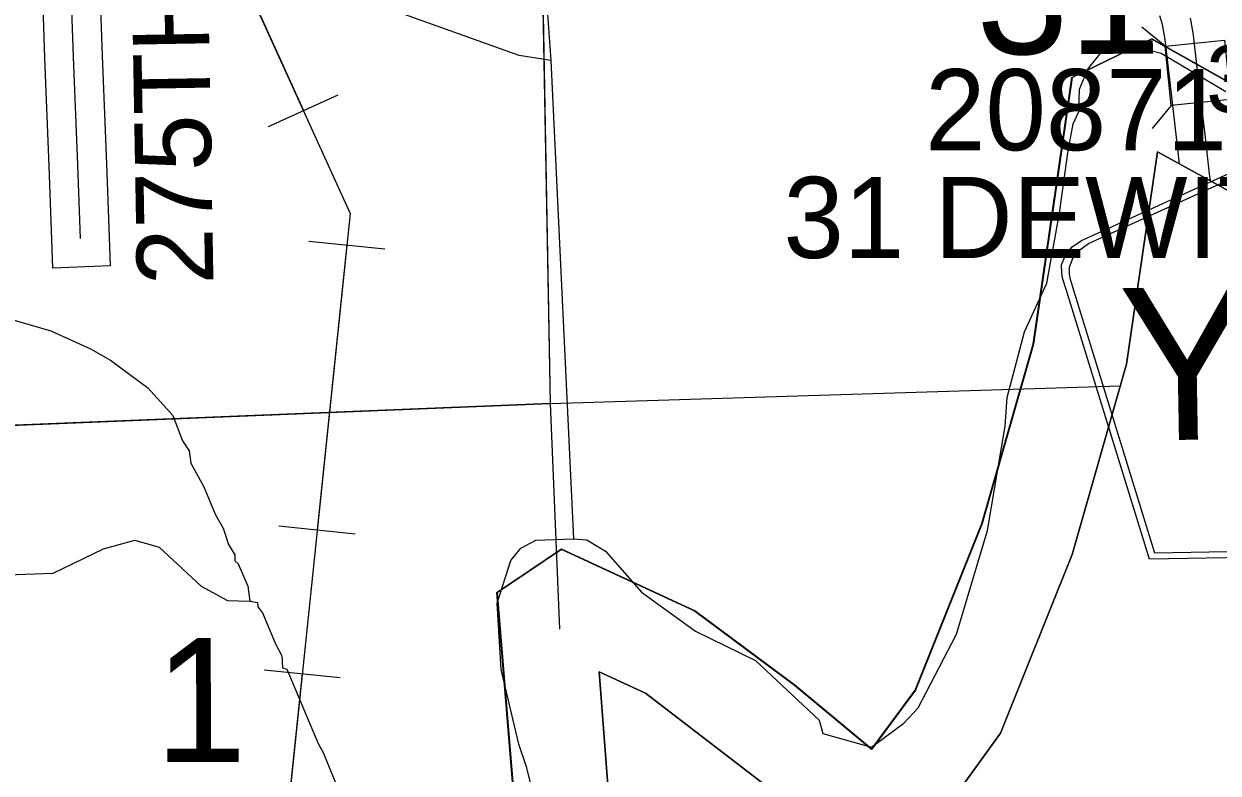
# Model space of a CAD drawing. Extents: x 128.7 to 185.5, y -21.4 to 12.6.
# Drawn here: x 151.816 to 153.067, y -13.541 to -12.756 of the extents above; entities that cross this region are included whole.
import ezdxf

# ---------------------------------------------------------------- set-up
doc = ezdxf.new("R2010")
doc.units = 0
for name, color, linetype in [('tdCoClipBndry', 7, 'Continuous'), ('tdCoCoBndry', 7, 'Continuous'), ('tdCoCoBndryPart', 7, 'Continuous'), ('tdCoHydroRiver', 7, 'Continuous'), ('tdCoPipe', 7, 'Continuous'), ('tdCoSecRdNmbr', 7, 'Continuous'), ('tdCoSecRdTxt', 7, 'Continuous'), ('tdCoSecRteBand', 7, 'Continuous'), ('tdCoSecRteCL', 7, 'Continuous'), ('tdCoSectLine', 7, 'Continuous'), ('tdCoSectLinePart', 7, 'Continuous'), ('tdCoSectNmbr', 7, 'Continuous'), ('tdCoShieldCoRte', 7, 'Continuous'), ('tdCoStrucSec', 7, 'Continuous'), ('tdCoStrucSecCoName', 7, 'Continuous'), ('tdCoStrucSecFHWANum', 7, 'Continuous'), ('tdCoSurfAsphalt', 7, 'Continuous'), ('tdCoSurfConc', 7, 'Continuous'), ('tdCoSurfGravel', 7, 'Continuous'), ('tdCoTwpBndryShd', 7, 'Continuous')]:
    doc.layers.add(name, color=color, linetype=linetype)

msp = doc.modelspace()

# ---------------------------------------------------------------- linework, layer by layer
at = {"layer": 'tdCoClipBndry'}
for points in [[(153.0892, -12.9375), (153.0034, -12.8903), (152.971, -13.1127), (152.914, -13.3122), (152.8388, -13.4994), (152.7787, -13.5823)], [(152.6614, -13.6067), (152.4671, -13.4574), (152.4186, -13.435), (152.4378, -13.6863)]]:
    msp.add_lwpolyline(points, dxfattribs=at)
at = {"layer": 'tdCoCoBndry'}
for p, q in [((152.9974, -12.772), (152.9141, -12.8123)), ((152.9141, -12.8123), (152.9974, -12.772)), ((153.1263, -12.8446), (152.9974, -12.772)), ((152.9974, -12.772), (153.1263, -12.8446)), ((152.9141, -12.8123), (152.8736, -13.0917)), ((152.8736, -13.0917), (152.9141, -12.8123)), ((152.8736, -13.0917), (152.8198, -13.2798)), ((152.8198, -13.2798), (152.8736, -13.0917)), ((152.8198, -13.2798), (152.7498, -13.4544)), ((152.7498, -13.4544), (152.8198, -13.2798)), ((152.3791, -13.3065), (152.3119, -13.3521)), ((152.3119, -13.3521), (152.3791, -13.3065)), ((152.5188, -13.371), (152.3791, -13.3065)), ((152.3791, -13.3065), (152.5188, -13.371)), ((152.3119, -13.3521), (152.3386, -13.6773)), ((152.3386, -13.6773), (152.3119, -13.3521)), ((152.6236, -13.449), (152.5188, -13.371)), ((152.5188, -13.371), (152.6236, -13.449)), ((152.7041, -13.5162), (152.6236, -13.449)), ((152.6236, -13.449), (152.7041, -13.5162)), ((152.7498, -13.4544), (152.7041, -13.5162)), ((152.7041, -13.5162), (152.7498, -13.4544))]:
    msp.add_line(p, q, dxfattribs=at)
for points in [[(152.3382, -13.6773), (152.3115, -13.3521), (152.3787, -13.3065), (152.5184, -13.371), (152.6232, -13.449), (152.7038, -13.5162), (152.7495, -13.4544), (152.8194, -13.2798), (152.8732, -13.0917), (152.9137, -12.8123), (152.997, -12.772), (153.126, -12.8446)], [(153.1263, -12.8446), (152.9974, -12.772), (152.9141, -12.8123), (152.8736, -13.0917), (152.8198, -13.2798), (152.7498, -13.4544), (152.7041, -13.5162), (152.6236, -13.449), (152.5188, -13.371), (152.3791, -13.3065), (152.3119, -13.3521), (152.3386, -13.6773)], [(153.1263, -12.8446), (152.9974, -12.772), (152.9141, -12.8123), (152.8736, -13.0917), (152.8198, -13.2798), (152.7498, -13.4544), (152.7041, -13.5162), (152.6236, -13.449), (152.5188, -13.371), (152.3791, -13.3065), (152.3119, -13.3521), (152.3386, -13.6773)], [(152.7787, -13.5823), (152.8388, -13.4994), (152.914, -13.3122), (152.971, -13.1127), (153.0034, -12.8903), (153.0892, -12.9375)], [(152.4378, -13.6863), (152.4186, -13.435), (152.4671, -13.4574), (152.6614, -13.6067)]]:
    msp.add_lwpolyline(points, dxfattribs=at)
at = {"layer": 'tdCoCoBndryPart'}
msp.add_lwpolyline([(152.3382, -13.6773), (152.3115, -13.3521), (152.3787, -13.3065), (152.5184, -13.371), (152.6232, -13.449), (152.7038, -13.5162), (152.7495, -13.4544), (152.8194, -13.2798), (152.8732, -13.0917), (152.9137, -12.8123), (152.997, -12.772), (153.0116, -12.7802)], dxfattribs=at)
at = {"layer": 'tdCoHydroRiver'}
for points in [[(152.3681, -12.7946), (152.3348, -12.7894), (151.2114, -12.3875)], [(152.359, -12.667), (152.3681, -12.7946), (152.3916, -13.2957)], [(152.3577, -13.5968), (152.343, -13.5357), (152.3343, -13.5107), (152.3158, -13.4325), (152.3118, -13.3631), (152.3261, -13.3185), (152.3367, -13.3055), (152.3522, -13.297), (152.3916, -13.2957), (152.4058, -13.2968), (152.4252, -13.3087), (152.463, -13.3516), (152.5196, -13.3923), (152.5822, -13.4233), (152.6491, -13.4857), (152.6527, -13.4998), (152.7037, -13.5139), (152.7376, -13.489), (152.7528, -13.4727), (152.7928, -13.3956), (152.8254, -13.2871), (152.8437, -13.1776), (152.8458, -13.1475), (152.864, -13.079), (152.8875, -13.0277), (152.9008, -12.9547), (152.9096, -12.8912), (152.9149, -12.861), (152.9208, -12.8482), (152.9216, -12.8245), (152.9303, -12.8037), (152.947, -12.7826), (152.961, -12.779), (152.98, -12.7799), (153.0071, -12.7869), (153.0748, -12.8271)], [(151.0456, -12.8462), (151.8443, -13.0777), (151.886, -13.0968), (151.9069, -13.1087), (151.9458, -13.1374), (151.972, -13.1664), (151.9824, -13.1929), (151.9891, -13.2037), (151.9911, -13.2163), (152.0046, -13.2411), (152.0167, -13.2707), (152.025, -13.2846), (152.0303, -13.3018), (152.037, -13.3126), (152.0372, -13.3189), (152.0405, -13.3219), (152.0508, -13.3453), (152.0529, -13.361), (152.0608, -13.3623), (152.061, -13.367), (152.0659, -13.3732), (152.0797, -13.4058), (152.0864, -13.4182), (152.0869, -13.4308), (152.0916, -13.4323), (152.1243, -13.5101), (152.1294, -13.5194), (152.1466, -13.5614)], [(151.7789, -13.3341), (151.8467, -13.3317), (151.8995, -13.3063), (151.9323, -13.2972), (151.9578, -13.3043), (152.0018, -13.3454), (152.0292, -13.3602), (152.0529, -13.361)]]:
    msp.add_lwpolyline(points, dxfattribs=at)
at = {"layer": 'tdCoPipe'}
for p, q in [((152.0723, -12.8637), (152.1454, -12.8305)), ((152.1144, -12.9837), (152.1942, -12.992)), ((152.0833, -13.2821), (152.1632, -13.2904)), ((152.0676, -13.4328), (152.1474, -13.4411))]:
    msp.add_line(p, q, dxfattribs=at)
for points in [[(133.6945, 0.4089), (135.1153, -0.6342), (137.1324, -2.3792), (137.5288, -2.9528), (138.161, -3.328), (139.2218, -4.4833), (139.3397, -4.805), (140.8827, -6.1264), (141.2631, -6.6089), (142.2971, -8.0348), (142.3319, -8.2734), (143.9392, -9.367), (143.9927, -9.5975), (145.829, -10.533), (147.4283, -11.2406), (148.0149, -11.3532), (148.9915, -11.5772), (150.6773, -11.7094), (151.6631, -11.8649), (152.1578, -12.9549), (152.0489, -14.0003)], [(151.9849, -12.5739), (152.1089, -12.8471)], [(152.1544, -12.9878), (152.1233, -13.2862)], [(152.1076, -13.4369), (152.0765, -13.7353)]]:
    msp.add_lwpolyline(points, dxfattribs=at)
at = {"layer": 'tdCoSecRteBand'}
for points in [[(151.8933, -12.651), (151.898, -12.7897), (151.9025, -12.9028), (151.9025, -12.9028), (151.9025, -12.9029), (151.9054, -12.9798), (151.9066, -13.0098), (151.8466, -13.0121), (151.8455, -12.9821), (151.8425, -12.9052), (151.8381, -12.792), (151.8381, -12.7919), (151.8381, -12.7918), (151.8334, -12.653)], [(153.0265, -12.903), (153.0234, -12.8754), (153.0179, -12.8296), (153.0179, -12.8295), (153.0179, -12.8295), (153.0122, -12.7787), (153.0121, -12.7784), (153.011, -12.7705), (153.0086, -12.7569), (153.0059, -12.7477)]]:
    msp.add_lwpolyline(points, dxfattribs=at)
at = {"layer": 'tdCoSecRteCL'}
for points in [[(151.8754, -12.981), (151.8725, -12.904), (151.868, -12.7908), (151.8633, -12.652)], [(153.0588, -12.9208), (153.0578, -12.9132), (153.0532, -12.872), (153.0477, -12.8261), (153.0419, -12.7748), (153.0418, -12.7739), (153.0406, -12.7657), (153.0379, -12.7501)]]:
    msp.add_lwpolyline(points, dxfattribs=at)
at = {"layer": 'tdCoSectLine'}
for points in [[(152.3677, -13.154), (152.3491, -12.1447)], [(152.3491, -12.1447), (152.3674, -13.154)], [(152.3677, -13.154), (152.9645, -13.1353)], [(152.3674, -13.154), (151.3763, -13.1941)], [(151.3763, -13.1941), (152.3674, -13.1541)], [(152.3674, -13.154), (152.3677, -13.154)], [(152.3674, -13.1541), (152.3677, -13.1541), (152.3677, -13.154)], [(152.3674, -13.154), (152.3674, -13.1541)], [(152.3674, -13.1541), (152.3772, -13.3902)]]:
    msp.add_lwpolyline(points, dxfattribs=at)
at = {"layer": 'tdCoSectLinePart'}
for points in [[(152.3677, -13.154), (152.3496, -12.1748)], [(152.3496, -12.1748), (152.3674, -13.154)], [(152.3677, -13.154), (152.9645, -13.1353)], [(152.3674, -13.154), (151.4068, -13.1929)], [(151.4068, -13.1929), (152.3674, -13.1541)], [(152.3674, -13.154), (152.3677, -13.154)], [(152.3674, -13.1541), (152.3677, -13.1541), (152.3677, -13.154)], [(152.3674, -13.154), (152.3674, -13.1541)], [(152.3674, -13.1541), (152.3772, -13.3902)]]:
    msp.add_lwpolyline(points, dxfattribs=at)
at = {"layer": 'tdCoShieldCoRte'}
for points in [[(152.9949, -13.317), (152.908, -13.0356), (152.9039, -13.0225), (152.9031, -13.0166), (152.9029, -13.0088), (152.907, -12.9984), (152.9141, -12.9898), (152.9236, -12.983), (153.0896, -12.9077), (153.097, -12.9059), (153.1074, -12.9048), (153.1179, -12.9056), (153.1254, -12.9071), (153.2939, -12.9765), (153.3036, -12.983), (153.3111, -12.9914), (153.3155, -13.0016), (153.3156, -13.0094), (153.315, -13.0153), (153.3113, -13.0285), (153.2343, -13.3128)], [(153.0006, -13.3106), (152.9161, -13.0367), (152.9121, -13.0242), (152.9113, -13.0185), (152.9112, -13.011), (152.9151, -13.001), (152.922, -12.9928), (152.931, -12.9862), (153.0904, -12.914), (153.0976, -12.9123), (153.1076, -12.9112), (153.1176, -12.9119), (153.1248, -12.9134), (153.2866, -12.98), (153.2959, -12.9862), (153.303, -12.9943), (153.3073, -13.0041), (153.3074, -13.0116), (153.3068, -13.0173), (153.3033, -13.03), (153.2284, -13.3066)]]:
    msp.add_lwpolyline(points, close=True, dxfattribs=at)
at = {"layer": 'tdCoStrucSec'}
for p, q in [((153.0113, -12.7795), (152.9871, -12.7597)), ((153.0176, -12.8417), (152.9978, -12.866))]:
    msp.add_line(p, q, dxfattribs=at)
msp.add_lwpolyline([(153.0176, -12.8417), (153.0113, -12.7795), (153.0736, -12.7732), (153.0799, -12.8355)], close=True, dxfattribs=at)
at = {"layer": 'tdCoSurfAsphalt'}
msp.add_lwpolyline([(153.0588, -12.9208), (153.0578, -12.9132), (153.0532, -12.872), (153.0477, -12.8261), (153.0419, -12.7748), (153.0418, -12.7739)], dxfattribs=at)
at = {"layer": 'tdCoSurfConc'}
msp.add_lwpolyline([(153.0418, -12.7739), (153.0406, -12.7657), (153.0379, -12.7501)], dxfattribs=at)
at = {"layer": 'tdCoSurfGravel'}
msp.add_lwpolyline([(151.8754, -12.981), (151.8725, -12.904), (151.868, -12.7908), (151.8633, -12.652)], dxfattribs=at)
at = {"layer": 'tdCoTwpBndryShd'}
msp.add_lwpolyline([(152.3382, -13.6773), (152.3115, -13.3521), (152.3787, -13.3065), (152.5184, -13.371), (152.6232, -13.449), (152.7038, -13.5162), (152.7495, -13.4544), (152.8194, -13.2798), (152.8732, -13.0917), (152.9137, -12.8123), (152.997, -12.772), (153.126, -12.8446)], dxfattribs=at)

# ---------------------------------------------------------------- texts
at = {"layer": 'tdCoSecRdNmbr'}
msp.add_text('3106', height=0.07, rotation=0.1154, dxfattribs=at).set_placement((153.0543, -12.8489))
at = {"layer": 'tdCoSecRdTxt'}
msp.add_text('275TH AVE', height=0.08, rotation=91, dxfattribs=at).set_placement((152.0147, -13.0291))
at = {"layer": 'tdCoSectNmbr'}
for s, rotation, p in [('31', 0.1157, (152.8136, -12.7879)), ('1', 0.115, (151.953, -13.5297))]:
    msp.add_text(s, height=0.13, rotation=rotation, dxfattribs=at).set_placement(p)
at = {"layer": 'tdCoShieldCoRte'}
msp.add_text('Y68', height=0.16, rotation=1, dxfattribs=at).set_placement((152.9645, -13.1932))
at = {"layer": 'tdCoStrucSecCoName'}
msp.add_text('31 DEWITT', height=0.085, dxfattribs=at).set_placement((152.6116, -13.0015))
at = {"layer": 'tdCoStrucSecFHWANum'}
msp.add_text('20871', height=0.085, dxfattribs=at).set_placement((152.76, -12.8886))

doc.saveas('drawing.dxf')
